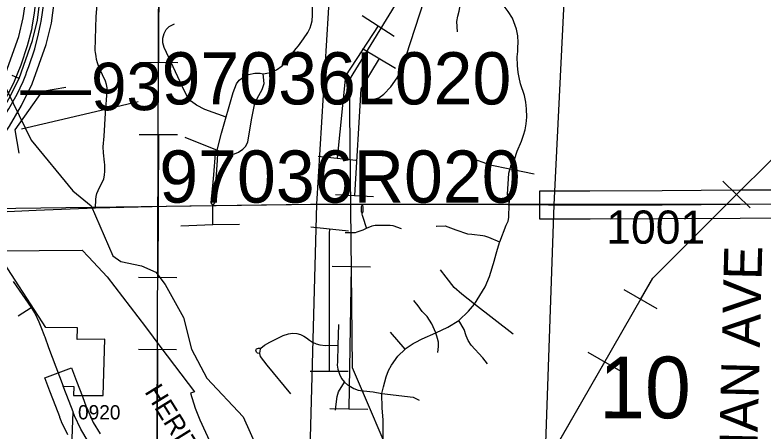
# Model space of a CAD drawing. Extents: x -157.2 to -99.3, y 12.2 to 46.2.
# Drawn here: x -144.273 to -142.698, y 33.59 to 34.467 of the extents above; entities that cross this region are included whole.
import ezdxf

# ---------------------------------------------------------------- set-up
doc = ezdxf.new("R2010")
doc.units = 0
for name, color, linetype in [('tdCoCityStreetMajor', 7, 'Continuous'), ('tdCoCityStreetMinor', 7, 'Continuous'), ('tdCoCorpBndry', 7, 'Continuous'), ('tdCoDivCarto', 7, 'Continuous'), ('tdCoHydroRiver', 7, 'Continuous'), ('tdCoPipe', 7, 'Continuous'), ('tdCoPipe1', 7, 'Continuous'), ('tdCoPipe2', 7, 'Continuous'), ('tdCoPriCL', 7, 'Continuous'), ('tdCoPriDiv', 7, 'Continuous'), ('tdCoSecRdNmbr', 7, 'Continuous'), ('tdCoSecRdTxt', 7, 'Continuous'), ('tdCoSecRteBand', 7, 'Continuous'), ('tdCoSecRteCL', 7, 'Continuous'), ('tdCoSectLine', 7, 'Continuous'), ('tdCoSectNmbr', 7, 'Continuous'), ('tdCoStrucDivPri', 7, 'Continuous'), ('tdCoStrucPriMaintName', 7, 'Continuous'), ('tdCoSurfAsphalt', 7, 'Continuous'), ('tdCoSurfGravel', 7, 'Continuous'), ('tdStHwyPriRefPost1', 7, 'Continuous')]:
    doc.layers.add(name, color=color, linetype=linetype)

msp = doc.modelspace()

# ---------------------------------------------------------------- linework, layer by layer
at = {"layer": 'tdCoCityStreetMajor'}
for points in [[(-144.1036, 34.0604), (-143.9539, 34.0639), (-143.8567, 34.0654)], [(-143.8567, 34.0654), (-143.7539, 34.0669), (-143.651, 34.0679), (-143.5411, 34.0681), (-143.5115, 34.0681), (-143.3033, 34.0684), (-143.2346, 34.0675), (-143.233, 34.0675), (-143.1499, 34.0664), (-143.1379, 34.0664)], [(-144.3735, 34.0454), (-144.3677, 34.0483), (-144.3618, 34.0505), (-144.3359, 34.0505), (-144.2283, 34.0557), (-144.1036, 34.0604)], [(-144.277, 33.9053), (-144.2386, 33.8503), (-144.2304, 33.8368), (-144.2228, 33.8202), (-144.217, 33.8057)], [(-144.217, 33.8057), (-144.2122, 33.7933), (-144.2113, 33.7911), (-144.2103, 33.7882)], [(-144.2103, 33.7882), (-144.2021, 33.7662), (-144.1713, 33.6844)]]:
    msp.add_lwpolyline(points, dxfattribs=at)
at = {"layer": 'tdCoCityStreetMinor'}
for p, q in [((-143.9156, 34.2094), (-143.8474, 34.1818)), ((-143.2245, 34.141), (-143.1801, 34.1318)), ((-143.8562, 34.0249), (-143.8567, 34.0654)), ((-143.533, 34.0173), (-143.5332, 34.0179)), ((-143.3861, 34.0219), (-143.3854, 34.0219)), ((-143.2246, 33.7944), (-143.3057, 33.8576)), ((-144.2666, 33.8324), (-144.2386, 33.8503)), ((-143.4833, 33.7981), (-143.452, 33.7625))]:
    msp.add_line(p, q, dxfattribs=at)
for points in [[(-143.2147, 34.3899), (-143.2141, 34.3985), (-143.2135, 34.4088), (-143.2141, 34.4232), (-143.217, 34.4368), (-143.2259, 34.4598), (-143.2345, 34.4744), (-143.2433, 34.4857), (-143.2528, 34.4955), (-143.265, 34.5049), (-143.2752, 34.5104), (-143.2847, 34.516), (-143.2963, 34.5233), (-143.3117, 34.5353), (-143.3227, 34.5448), (-143.3326, 34.557), (-143.3385, 34.5656)], [(-143.7502, 34.3426), (-143.7461, 34.3433), (-143.7316, 34.3466), (-143.7222, 34.351), (-143.7103, 34.3594), (-143.6983, 34.3739), (-143.6808, 34.3961), (-143.6764, 34.402), (-143.6653, 34.4167), (-143.6563, 34.4301), (-143.6518, 34.4398), (-143.6494, 34.447), (-143.6477, 34.4547), (-143.6466, 34.4667), (-143.6464, 34.5063), (-143.6453, 34.5268), (-143.6389, 34.5411)], [(-143.5325, 34.2854), (-143.5073, 34.2919), (-143.4966, 34.3), (-143.4816, 34.3155), (-143.4686, 34.3343), (-143.4595, 34.3534), (-143.4494, 34.3809), (-143.4115, 34.4977), (-143.406, 34.507), (-143.3961, 34.5161), (-143.3859, 34.5203), (-143.3759, 34.5216), (-143.3665, 34.521), (-143.3553, 34.5161), (-143.351, 34.5144)], [(-144.1036, 34.0604), (-144.1028, 34.0779), (-144.1021, 34.0845), (-144.1007, 34.0903), (-144.0979, 34.0967), (-144.0928, 34.1071), (-144.0888, 34.1152), (-144.086, 34.1218), (-144.0844, 34.1291), (-144.0836, 34.1377), (-144.0838, 34.1507), (-144.0846, 34.1563), (-144.0869, 34.1761), (-144.0873, 34.1889), (-144.0855, 34.2112), (-144.0825, 34.26), (-144.0791, 34.306), (-144.0787, 34.313), (-144.0801, 34.3201), (-144.0826, 34.3271), (-144.095, 34.3537), (-144.0995, 34.3661), (-144.1012, 34.373), (-144.1024, 34.3803), (-144.1034, 34.3875), (-144.1041, 34.3923), (-144.1019, 34.4638), (-144.0986, 34.5048)], [(-143.3414, 34.431), (-143.343, 34.4528), (-143.3406, 34.4645), (-143.3376, 34.4748), (-143.3367, 34.4828), (-143.3381, 34.4914), (-143.3386, 34.497)], [(-143.8285, 34.2517), (-143.8736, 34.2678), (-143.8911, 34.2766), (-143.9012, 34.2845), (-143.9097, 34.2944), (-143.9162, 34.3066), (-143.9586, 34.398), (-143.962, 34.408), (-143.9618, 34.4183), (-143.959, 34.428), (-143.9549, 34.4364), (-143.9482, 34.4424), (-143.9371, 34.4479)], [(-143.2217, 34.1624), (-143.2155, 34.1801), (-143.2065, 34.2012), (-143.2024, 34.2134), (-143.1993, 34.225), (-143.197, 34.2376), (-143.1957, 34.2511), (-143.1961, 34.2691), (-143.1979, 34.283), (-143.2006, 34.2974), (-143.2087, 34.3217), (-143.2117, 34.3351), (-143.2135, 34.3455), (-143.2151, 34.3601), (-143.2155, 34.3787), (-143.2147, 34.3899)], [(-143.8474, 34.1818), (-143.838, 34.2175), (-143.814, 34.3034), (-143.8069, 34.3214), (-143.8012, 34.3295), (-143.7911, 34.3368), (-143.7815, 34.3415), (-143.7681, 34.3441), (-143.7569, 34.3441), (-143.7502, 34.3428), (-143.7502, 34.3426)], [(-143.8474, 34.1818), (-143.8282, 34.175), (-143.8202, 34.1733), (-143.8107, 34.1744), (-143.8028, 34.1775), (-143.7934, 34.1842), (-143.7879, 34.1894), (-143.7831, 34.1987), (-143.7749, 34.2458), (-143.7685, 34.2771), (-143.7634, 34.2906), (-143.7524, 34.3101), (-143.7486, 34.3224), (-143.7502, 34.3426)], [(-143.8474, 34.1818), (-143.8516, 34.1752), (-143.855, 34.1296), (-143.8562, 34.1143), (-143.8609, 34.0711), (-143.8567, 34.0654)], [(-143.8567, 34.0654), (-143.8521, 34.0709), (-143.8495, 34.1203), (-143.8469, 34.161), (-143.846, 34.1752), (-143.8474, 34.1818)], [(-143.3155, 34.1661), (-143.2724, 34.151), (-143.2313, 34.1424), (-143.2245, 34.141)], [(-143.2217, 34.1624), (-143.2258, 34.1584), (-143.2299, 34.1481), (-143.2312, 34.1427), (-143.2313, 34.1424)], [(-143.2245, 34.141), (-143.2245, 34.1414), (-143.2229, 34.1508), (-143.2212, 34.1565), (-143.2217, 34.1624)], [(-143.2313, 34.1424), (-143.2341, 34.1326), (-143.2369, 34.0891), (-143.2357, 34.0829), (-143.233, 34.0675)], [(-143.233, 34.0675), (-143.2311, 34.0828), (-143.2279, 34.0941), (-143.2245, 34.141)], [(-143.5411, 34.0681), (-143.5441, 34.0627), (-143.5443, 34.0518), (-143.5421, 34.0494)], [(-143.5421, 34.0494), (-143.5398, 34.0519), (-143.5401, 34.0627), (-143.5411, 34.0681)], [(-143.2635, 33.9509), (-143.2586, 33.9681), (-143.253, 33.9874), (-143.2526, 33.9886), (-143.2387, 34.0236), (-143.2349, 34.0322), (-143.2339, 34.0357), (-143.2332, 34.0408), (-143.233, 34.0675)], [(-143.5332, 34.0179), (-143.5402, 34.0397), (-143.5413, 34.0439), (-143.542, 34.0469), (-143.5421, 34.0494)], [(-143.924, 34.0227), (-143.8562, 34.0249), (-143.8002, 34.0257)], [(-143.5782, 34.0086), (-143.5563, 34.0087), (-143.5527, 34.0099), (-143.5401, 34.0142), (-143.533, 34.0173), (-143.5208, 34.0225), (-143.518, 34.0234), (-143.5148, 34.0238), (-143.5055, 34.0241), (-143.4834, 34.0237), (-143.4774, 34.0231), (-143.4598, 34.0168)], [(-143.3854, 34.0219), (-143.3675, 34.0224), (-143.3447, 34.0143), (-143.3201, 34.0058), (-143.3115, 34.0046), (-143.2879, 34.0019), (-143.2849, 34.0012), (-143.2761, 33.9982), (-143.2529, 33.9887)], [(-143.4156, 33.7842), (-143.3873, 33.7972), (-143.3621, 33.8087), (-143.3389, 33.8229), (-143.3186, 33.8426), (-143.3057, 33.8576), (-143.2831, 33.8935), (-143.2742, 33.9156), (-143.2637, 33.9502), (-143.2635, 33.9509)], [(-143.3057, 33.8576), (-143.3325, 33.8785), (-143.3483, 33.8925), (-143.3656, 33.9145), (-143.3771, 33.9297)], [(-143.3827, 33.7552), (-143.3817, 33.7682), (-143.3817, 33.7773), (-143.3832, 33.7852), (-143.3873, 33.7972), (-143.3954, 33.8158), (-143.4054, 33.8314), (-143.4156, 33.8421), (-143.4242, 33.8541), (-143.4337, 33.8653)], [(-143.5921, 33.8145), (-143.5934, 33.7706), (-143.5944, 33.7359), (-143.5946, 33.7285), (-143.5934, 33.7204), (-143.59, 33.7101), (-143.5857, 33.7009), (-143.5795, 33.6927), (-143.5728, 33.6872), (-143.5668, 33.6835), (-143.5594, 33.6794), (-143.5505, 33.6757), (-143.5408, 33.6749)], [(-143.278, 33.7318), (-143.288, 33.7442), (-143.3125, 33.7707), (-143.3191, 33.7809), (-143.3234, 33.7908), (-143.3271, 33.8037), (-143.3389, 33.8229)], [(-143.6923, 33.6683), (-143.7418, 33.7285), (-143.7559, 33.7467), (-143.7576, 33.7531), (-143.7572, 33.7588), (-143.7552, 33.7643), (-143.7477, 33.7706), (-143.7368, 33.7774), (-143.7087, 33.7914), (-143.6973, 33.7947), (-143.689, 33.796), (-143.6796, 33.7954), (-143.6719, 33.7936), (-143.6649, 33.7899), (-143.6594, 33.7864), (-143.6531, 33.7814), (-143.6467, 33.7774), (-143.6392, 33.7737), (-143.6311, 33.7713), (-143.6193, 33.7702), (-143.5934, 33.7706)], [(-143.4978, 33.5697), (-143.4981, 33.6134), (-143.4998, 33.6378), (-143.5005, 33.6687), (-143.4975, 33.6829), (-143.4919, 33.7038), (-143.487, 33.7176), (-143.4803, 33.7287), (-143.4667, 33.7474), (-143.4519, 33.7625), (-143.4514, 33.7631), (-143.4345, 33.7744), (-143.4303, 33.7766), (-143.4156, 33.7842)], [(-143.7576, 33.7531), (-143.7628, 33.7537), (-143.7648, 33.756), (-143.7659, 33.7603), (-143.7643, 33.7634), (-143.7603, 33.7649), (-143.7552, 33.7643)], [(-143.598, 33.634), (-143.5968, 33.6466), (-143.595, 33.6626), (-143.5923, 33.6722), (-143.5795, 33.6927)], [(-143.5408, 33.6749), (-143.5394, 33.6747), (-143.519, 33.6722), (-143.5005, 33.6687), (-143.4345, 33.6611), (-143.422, 33.6546)]]:
    msp.add_lwpolyline(points, dxfattribs=at)
at = {"layer": 'tdCoCorpBndry'}
for points in [[(-143.1556, 33.5644), (-143.1379, 34.0664), (-143.1135, 34.5657)], [(-144.1532, 33.5556), (-144.1508, 33.6304), (-144.1591, 33.652), (-144.1713, 33.6844), (-144.1491, 33.6837), (-144.1497, 33.6648), (-144.0875, 33.6645), (-144.0838, 33.7834), (-144.1423, 33.7828), (-144.1416, 33.8076), (-144.2077, 33.8079), (-144.3134, 33.9699), (-144.1314, 33.971), (-144.1182, 33.9574), (-144.0787, 33.9152), (-143.9984, 33.8092), (-143.9657, 33.7661), (-143.8949, 33.6726), (-143.9038, 33.6694), (-143.8934, 33.6381), (-143.8841, 33.6132), (-143.8602, 33.5614)]]:
    msp.add_lwpolyline(points, dxfattribs=at)
at = {"layer": 'tdCoDivCarto'}
for points in [[(-144.2187, 34.4506), (-144.2181, 34.4532), (-144.2124, 34.4912), (-144.2102, 34.524), (-144.2096, 34.5512)], [(-144.2187, 34.4506), (-144.2181, 34.4532), (-144.2124, 34.4912), (-144.2102, 34.524), (-144.2096, 34.5512)], [(-144.2268, 34.5399), (-144.2282, 34.5091), (-144.2324, 34.4704), (-144.2353, 34.4537)], [(-144.2324, 34.4704), (-144.2367, 34.4459), (-144.2385, 34.4354), (-144.2472, 34.4016), (-144.2607, 34.3609), (-144.2748, 34.3264)], [(-144.2353, 34.4537), (-144.2367, 34.4459), (-144.2385, 34.4354), (-144.2472, 34.4016), (-144.2607, 34.3609), (-144.2748, 34.3264), (-144.2829, 34.3089), (-144.2992, 34.279), (-144.3167, 34.2517), (-144.3246, 34.2402), (-144.3277, 34.2357)], [(-144.2504, 34.3409), (-144.2477, 34.3478), (-144.2438, 34.358), (-144.2314, 34.3957), (-144.2235, 34.4273), (-144.2187, 34.4506)], [(-144.2504, 34.3409), (-144.2477, 34.3478), (-144.2438, 34.358), (-144.2314, 34.3957), (-144.2235, 34.4273), (-144.2187, 34.4506)], [(-144.3136, 34.2261), (-144.3132, 34.2267), (-144.3025, 34.2426), (-144.2862, 34.269), (-144.2687, 34.2998), (-144.2561, 34.3264), (-144.2504, 34.3409)], [(-144.3136, 34.2261), (-144.3132, 34.2267), (-144.3025, 34.2426), (-144.2862, 34.269), (-144.2687, 34.2998), (-144.2561, 34.3264), (-144.2504, 34.3409)]]:
    msp.add_lwpolyline(points, dxfattribs=at)
at = {"layer": 'tdCoHydroRiver'}
msp.add_lwpolyline([(-144.4468, 34.4676), (-144.4299, 34.4544), (-144.3938, 34.4469), (-144.374, 34.4257), (-144.3575, 34.3999), (-144.3187, 34.3781), (-144.3147, 34.3574), (-144.2392, 34.2033), (-144.1512, 34.0961), (-144.1127, 34.0649), (-144.0672, 33.9591), (-144.0502, 33.9475), (-144.0064, 33.9382), (-143.9768, 33.9246), (-143.9571, 33.8986), (-143.9184, 33.8294), (-143.9016, 33.7626), (-143.8689, 33.7015), (-143.7926, 33.62), (-143.7426, 33.5078), (-143.7225, 33.4455)], dxfattribs=at)
at = {"layer": 'tdCoPipe'}
for p, q in [((-144.0109, 34.3672), (-143.9304, 34.3669)), ((-144.0115, 34.2152), (-143.9311, 34.2148)), ((-142.7256, 34.06), (-142.7826, 34.1169)), ((-144.0127, 33.9141), (-143.9321, 33.9138)), ((-142.921, 33.8472), (-142.9908, 33.8872)), ((-144.0133, 33.7621), (-143.9328, 33.7618)), ((-142.9966, 33.7153), (-143.0665, 33.7554))]:
    msp.add_line(p, q, dxfattribs=at)
for points in [[(-145.5545, 32.0407), (-145.4652, 31.9559), (-145.2641, 32.039), (-144.2371, 32.0131), (-143.232, 33.3859), (-142.9301, 33.9124), (-142.0867, 34.756), (-141.6374, 35.6825), (-141.5355, 35.8566), (-140.3685, 37.1582), (-139.4239, 38.0364), (-138.0693, 39.5013), (-138.0266, 39.825), (-137.4064, 40.3449), (-136.8596, 41.0707)], [(-143.6986, 32.0013), (-143.8537, 32.158), (-143.9767, 32.8002), (-143.9699, 34.5789), (-143.6225, 35.3891), (-143.4712, 35.4798), (-143.4387, 35.9175), (-143.2567, 36.1488), (-143.2877, 36.7262), (-143.1986, 37.3614), (-143.4614, 37.5316), (-143.9241, 37.9577), (-144.2011, 38.3657), (-144.4708, 38.931)], [(-144.5317, 38.1832), (-143.5928, 36.8918), (-143.6099, 34.8602), (-143.4402, 34.5415), (-143.5694, 34.3304), (-143.5634, 33.7239), (-143.4667, 33.4993), (-143.5656, 33.4168), (-143.4755, 33.1706), (-143.455, 32.2186), (-143.5122, 31.3968), (-143.6938, 30.9939), (-143.6811, 29.9265), (-143.7347, 27.6406), (-143.7362, 26.8708), (-143.9217, 26.7732), (-143.8183, 26.5085), (-143.8116, 26.1034), (-144.0839, 25.9289), (-143.0557, 24.1836)], [(-143.9347, 34.6608), (-143.9699, 34.5789), (-143.9707, 34.367)], [(-143.9712, 34.215), (-143.9724, 33.914)], [(-142.956, 33.8672), (-142.9301, 33.9124), (-142.7541, 34.0885)], [(-143.973, 33.762), (-143.9741, 33.461)], [(-143.1813, 33.4742), (-143.0316, 33.7354)]]:
    msp.add_lwpolyline(points, dxfattribs=at)
at = {"layer": 'tdCoPipe1'}
for p, q in [((-143.5411, 34.3959), (-143.4722, 34.355)), ((-143.5982, 34.0887), (-143.5181, 34.084)), ((-143.6051, 33.9373), (-143.5249, 33.9358)), ((-143.6105, 33.6373), (-143.5303, 33.6359))]:
    msp.add_line(p, q, dxfattribs=at)
for points in [[(-143.5066, 34.3754), (-143.5447, 34.3115), (-143.5581, 34.0864)], [(-143.565, 33.9365), (-143.5704, 33.6366)]]:
    msp.add_lwpolyline(points, dxfattribs=at)
at = {"layer": 'tdCoPipe2'}
for p, q in [((-143.5422, 34.4658), (-143.475, 34.4221)), ((-143.6349, 34.1694), (-143.5552, 34.1611)), ((-143.6505, 34.0202), (-143.5707, 34.0119)), ((-143.6519, 33.7161), (-143.5718, 33.7161))]:
    msp.add_line(p, q, dxfattribs=at)
for points in [[(-143.5086, 34.444), (-143.577, 34.3389), (-143.5951, 34.1652)], [(-143.6106, 34.016), (-143.6117, 34.0059), (-143.6118, 33.7161)]]:
    msp.add_lwpolyline(points, dxfattribs=at)
at = {"layer": 'tdCoPriCL'}
for points in [[(-144.2644, 34.3331), (-144.2359, 34.4133), (-144.2257, 34.4561), (-144.2204, 34.4962), (-144.2171, 34.5514), (-144.2161, 34.6272), (-144.216, 34.6313), (-144.2159, 34.6401), (-144.2158, 34.6442), (-144.2157, 34.6533), (-144.2156, 34.6572), (-144.2148, 34.7052), (-144.2146, 34.7189), (-144.2142, 34.7448), (-144.2148, 34.7912), (-144.2143, 34.8185)], [(-144.356, 34.1874), (-144.3433, 34.2029), (-144.3321, 34.2167), (-144.3305, 34.2186), (-144.3217, 34.2314), (-144.3099, 34.2484), (-144.2856, 34.2899), (-144.2644, 34.3331)], [(-144.2644, 34.3331), (-144.2792, 34.3394)]]:
    msp.add_lwpolyline(points, dxfattribs=at)
at = {"layer": 'tdCoPriDiv'}
for points in [[(-144.4071, 34.1775), (-144.4056, 34.179), (-144.3785, 34.2073), (-144.3553, 34.2357), (-144.3545, 34.2367), (-144.3353, 34.2645), (-144.3121, 34.3041), (-144.2921, 34.3448), (-144.2647, 34.4218), (-144.2555, 34.4608), (-144.2503, 34.4991), (-144.2473, 34.5487), (-144.2461, 34.6277), (-144.2458, 34.6446), (-144.2446, 34.7194), (-144.2442, 34.7449), (-144.2448, 34.7913), (-144.2443, 34.819), (-144.2423, 34.9219), (-144.2403, 35.0162), (-144.2385, 35.1336)], [(-144.3722, 34.1271), (-144.3622, 34.1376), (-144.3336, 34.1675), (-144.3089, 34.1977), (-144.3065, 34.2006), (-144.2846, 34.2323), (-144.2592, 34.2757), (-144.2367, 34.3215), (-144.2071, 34.4048), (-144.1964, 34.4499), (-144.1905, 34.4933), (-144.1873, 34.5464), (-144.1861, 34.6268), (-144.1858, 34.6437), (-144.1846, 34.7185), (-144.1842, 34.7448), (-144.1848, 34.7911), (-144.1843, 34.8179), (-144.1843, 34.8179), (-144.1823, 34.9207), (-144.1803, 35.0151), (-144.1786, 35.1293)]]:
    msp.add_lwpolyline(points, dxfattribs=at)
at = {"layer": 'tdCoSecRteBand'}
for points in [[(-142.6664, 34.0384), (-142.7463, 34.0381), (-142.9103, 34.0369), (-142.9103, 34.0369), (-142.9104, 34.0369), (-143.0625, 34.0364), (-143.0626, 34.0364), (-143.0626, 34.0364), (-143.1379, 34.0364), (-143.1679, 34.0364), (-143.1679, 34.0964), (-143.1379, 34.0964), (-143.0627, 34.0964), (-142.9106, 34.0969), (-142.7467, 34.0981), (-142.7467, 34.0981), (-142.7466, 34.0981), (-142.6659, 34.0984)], [(-144.162, 33.5816), (-144.1748, 33.6094), (-144.1752, 33.6103), (-144.1756, 33.6112), (-144.1784, 33.6186), (-144.1788, 33.6196), (-144.1871, 33.6413), (-144.1872, 33.6414), (-144.1872, 33.6415), (-144.1994, 33.6738), (-144.2099, 33.7019), (-144.1538, 33.723), (-144.1432, 33.6949), (-144.1311, 33.6627), (-144.1228, 33.6412), (-144.1224, 33.6401), (-144.1199, 33.6336), (-144.1082, 33.6082), (-144.0936, 33.584)]]:
    msp.add_lwpolyline(points, dxfattribs=at)
at = {"layer": 'tdCoSecRteCL'}
for points in [[(-143.1379, 34.0664), (-143.0626, 34.0664), (-142.9105, 34.0669), (-142.7465, 34.0681), (-142.6358, 34.0685)], [(-144.0522, 33.4667), (-144.0762, 33.5034), (-144.0802, 33.5095), (-144.1049, 33.5467), (-144.1083, 33.552), (-144.119, 33.568), (-144.1347, 33.5941), (-144.1476, 33.622), (-144.1504, 33.6294), (-144.1508, 33.6304), (-144.1591, 33.652), (-144.1713, 33.6844)]]:
    msp.add_lwpolyline(points, dxfattribs=at)
at = {"layer": 'tdCoSectLine'}
for points in [[(-143.5717, 35.1631), (-143.6382, 34.0679)], [(-144.6412, 34.0545), (-143.6382, 34.0679)], [(-143.6382, 34.0679), (-143.6658, 33.0569)], [(-143.6382, 34.0679), (-142.6362, 34.0685)]]:
    msp.add_lwpolyline(points, dxfattribs=at)
at = {"layer": 'tdCoStrucDivPri'}
msp.add_lwpolyline([(-144.2645, 34.1754), (-144.2729, 34.2246), (-144.2152, 34.3063), (-144.1659, 34.3147)], dxfattribs=at)
at = {"layer": 'tdCoStrucPriMaintName'}
msp.add_line((-144.014, 34.2838), (-144.259, 34.2262), dxfattribs=at)
at = {"layer": 'tdCoSurfAsphalt'}
for points in [[(-144.1504, 33.6294), (-144.1508, 33.6304), (-144.1591, 33.652), (-144.1713, 33.6844)], [(-144.119, 33.568), (-144.1347, 33.5941), (-144.1476, 33.622), (-144.1504, 33.6294)]]:
    msp.add_lwpolyline(points, dxfattribs=at)
at = {"layer": 'tdCoSurfGravel'}
msp.add_lwpolyline([(-143.1379, 34.0664), (-143.0626, 34.0664), (-142.9105, 34.0669), (-142.7465, 34.0681), (-142.6358, 34.0685), (-142.6057, 34.0686), (-142.547, 34.0671), (-142.4691, 34.0654), (-142.3354, 34.0625), (-142.2131, 34.0595), (-142.0451, 34.0568), (-141.9504, 34.0543), (-141.7564, 34.0511), (-141.5549, 34.0464), (-141.4888, 34.0445), (-141.347, 34.0403), (-141.1815, 34.0358), (-141.0094, 34.0309), (-140.9359, 34.0289), (-140.7796, 34.0247), (-140.6558, 34.0223), (-140.6065, 34.0205)], dxfattribs=at)

# ---------------------------------------------------------------- texts
at = {"layer": 'tdCoSecRdNmbr'}
for s, height, rotation, p in [('1001', 0.07, 359.8907, (-143.0283, 33.9849)), ('0920', 0.03, 359.89, (-144.1403, 33.6145))]:
    msp.add_text(s, height=height, rotation=rotation, dxfattribs=at).set_placement(p)
at = {"layer": 'tdCoSecRdTxt'}
for s, height, rotation, p in [('BUCHANAN AVE', 0.08, 88.5806, (-142.7207, 33.1354)), ('HERITAGE PL', 0.04, 301.7884, (-144.0012, 33.6727))]:
    msp.add_text(s, height=height, rotation=rotation, dxfattribs=at).set_placement(p)
at = {"layer": 'tdCoSectNmbr'}
msp.add_text('10', height=0.13, rotation=359.8907, dxfattribs=at).set_placement((-143.0437, 33.617))
at = {"layer": 'tdCoStrucPriMaintName'}
for s, p in [('97036L020', (-143.9644, 34.2783)), ('97036R020', (-143.9693, 34.0713))]:
    msp.add_text(s, height=0.11, dxfattribs=at).set_placement(p)
at = {"layer": 'tdStHwyPriRefPost1'}
msp.add_text('‒‒93', height=0.1, dxfattribs=at).set_placement((-144.2614, 34.2661))

doc.saveas('drawing.dxf')
